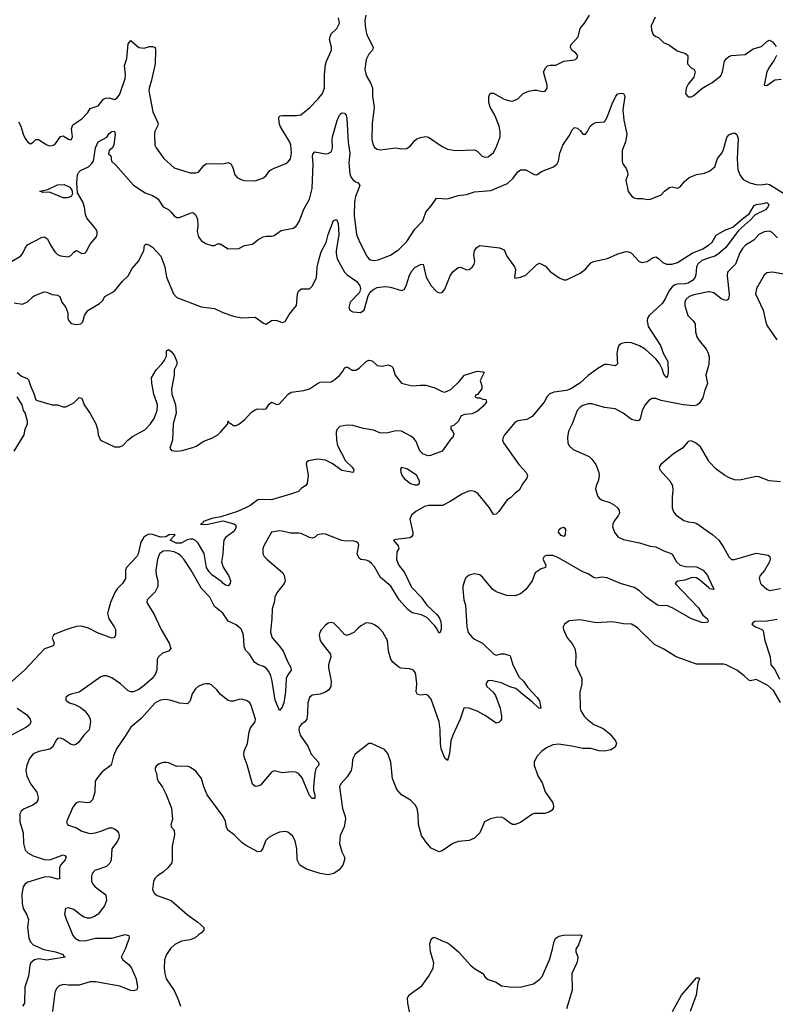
# Model space of a CAD drawing. Header units: inches. Extents: x 2001573 to 2220545, y 644482 to 846830.
# Tile 616 of 656: x 2144910 to 2150493, y 737223 to 744496. Entities that reach past the tile are written whole.
import ezdxf

# ---------------------------------------------------------------- set-up
doc = ezdxf.new("R2010")
doc.units = ezdxf.units.IN
doc.header["$MEASUREMENT"] = 0
for name, color, linetype in [('C1743', 7, 'Continuous'), ('C1744', 7, 'Continuous'), ('C1753', 7, 'Continuous'), ('C1754', 7, 'Continuous')]:
    doc.layers.add(name, color=color, linetype=linetype)

msp = doc.modelspace()

# ---------------------------------------------------------------- linework, layer by layer
at = {"layer": 'C1743', "color": 5}
for points, elevation in [([(2145287, 740000), (2145250, 739988.3), (2145170, 739955.6), (2145160.7, 739950), (2145148.5, 739930), (2145163.8, 739890), (2145157.3, 739870), (2145092.8, 739847.2), (2144946.7, 739693.3), (2144810.5, 739570)], 220), ([(2145949.4, 740000), (2145954, 739990), (2146015.2, 739890), (2146027.6, 739850), (2146010.4, 739830), (2145964.2, 739815.8), (2145934.9, 739790), (2145926.5, 739770), (2145922.8, 739690), (2145910, 739658.4), (2145887.4, 739630), (2145830, 739578.7), (2145790, 739548.5), (2145750, 739529.8), (2145730, 739529.8), (2145710, 739538.3), (2145655.1, 739590), (2145590, 739635.1), (2145550, 739649.6), (2145530.4, 739649.6), (2145510, 739640.7), (2145350, 739527.6), (2145290, 739514.5), (2145270, 739505.2), (2145251, 739490), (2145251, 739470), (2145278, 739450), (2145317.8, 739437.8), (2145356.5, 739416.5), (2145390.5, 739390), (2145421.6, 739350), (2145430.4, 739330), (2145432.7, 739310), (2145423.8, 739250), (2145383, 739210), (2145343.6, 739156.4), (2145330, 739144.5), (2145310, 739137.6), (2145290, 739141.3), (2145230, 739181.7), (2145210, 739189.7), (2145190, 739187), (2145173.9, 739166.1), (2145155, 739125), (2145133.1, 739106.9), (2145050, 739089), (2145008.4, 739071.6), (2144981.8, 739038.2), (2144962.8, 738990), (2144955, 738950), (2144962.2, 738910), (2144990.2, 738850.2), (2145035.3, 738790), (2145045, 738750), (2145042.6, 738730), (2145031.3, 738710), (2145006.9, 738693.1), (2144936.8, 738663.2), (2144921.8, 738650), (2144911.6, 738630), (2144910.8, 738570.8), (2144935.8, 738490), (2144937.1, 738410), (2144950, 738361.6), (2144970, 738340.9), (2145010, 738319.6), (2145091, 738291), (2145132.7, 738290), (2145230, 738326.3), (2145242.6, 738322.6), (2145252.9, 738310), (2145245.5, 738290), (2145211.9, 738250), (2145203.2, 738230), (2145202.8, 738150), (2145190, 738146.6), (2145130, 738163.7), (2145090, 738162.3), (2144970, 738126), (2144950, 738112.9), (2144935.2, 738090), (2144924.6, 738035.4), (2144928, 737968), (2144936.1, 737930), (2144963.3, 737883.3), (2144975, 737850), (2144968.1, 737790), (2144977.1, 737710), (2144986, 737686), (2145010, 737663), (2145088.1, 737628.1), (2145174.8, 737610), (2145230, 737590.2), (2145236.4, 737576.4), (2145246, 737570), (2145110, 737549), (2145050, 737557.4), (2145020.3, 737550), (2144992.2, 737530), (2144983.5, 737510), (2144974.3, 737430), (2144948.9, 737350), (2144944.4, 737230), (2144930, 737209.7)], 240), ([(2147149.3, 740000), (2147140.7, 739990), (2147127.7, 739970), (2147123, 739950), (2147130.4, 739910.4), (2147142, 739890), (2147205.5, 739810), (2147208.2, 739790), (2147192.4, 739730), (2147191.8, 739708.2), (2147210.2, 739610), (2147207.9, 739570), (2147193.7, 739546.3), (2147170, 739528.6), (2147130, 739513.8), (2147070, 739506), (2147050.4, 739490), (2147038.9, 739450), (2147037.3, 739370), (2147030.3, 739330), (2147016.4, 739310), (2146988.4, 739290), (2146975.8, 739270), (2146971.8, 739250), (2146983.2, 739210), (2147038.3, 739130), (2147063.6, 739070), (2147117.4, 739010), (2147120.4, 738990), (2147096.7, 738963.3), (2147089.3, 738930), (2147079.7, 738830), (2147081.3, 738801.3), (2147090.2, 738769.8), (2147090, 738742), (2147070, 738742), (2147050, 738765.1), (2146995.8, 738895.8), (2146970, 738927.3), (2146950, 738938.4), (2146919.9, 738940.1), (2146850, 738932.3), (2146790, 738947.3), (2146770, 738938.4), (2146690, 738842.4), (2146670, 738833.3), (2146650, 738832), (2146630, 738849.2), (2146590, 738992.7), (2146567.7, 739050), (2146565.1, 739070), (2146567.9, 739092.1), (2146592.4, 739150), (2146604.2, 739235.8), (2146616, 739264), (2146649.5, 739310), (2146651.6, 739330), (2146617.4, 739437.4), (2146609.6, 739449.6), (2146590, 739463.7), (2146550, 739477), (2146530, 739475.1), (2146490, 739462), (2146470, 739460.9), (2146450, 739467), (2146392.3, 739510), (2146366.6, 739546.6), (2146330, 739579.3), (2146310, 739589.4), (2146290, 739589.5), (2146270, 739587), (2146230, 739572), (2146207.8, 739552.2), (2146184.7, 739515.3), (2146170, 739464), (2146150, 739442), (2146090, 739446.9), (2146030, 739467.4), (2145990, 739473.1), (2145950, 739469.8), (2145910, 739449.7), (2145807.1, 739332.9), (2145730, 739269.7), (2145694.7, 739210), (2145625.2, 739110), (2145602.6, 739057.4), (2145585.7, 738990), (2145520.3, 738939.7), (2145478.5, 738890), (2145468.2, 738870), (2145463.9, 738790), (2145447.8, 738732.2), (2145426.9, 738713.1), (2145410, 738711.3), (2145350, 738718.7), (2145327.7, 738710), (2145302.2, 738677.8), (2145256.3, 738570), (2145262.8, 738550), (2145270, 738544.9), (2145330, 738526.7), (2145370, 738502.3), (2145410, 738489.2), (2145430, 738485.4), (2145470, 738489.3), (2145516.5, 738503.5), (2145570, 738526.7), (2145590, 738526.7), (2145610, 738519.5), (2145627.3, 738507.3), (2145639.5, 738490), (2145644.9, 738470), (2145643.1, 738450), (2145633.1, 738426.9), (2145591.6, 738370), (2145585, 738290), (2145575.4, 738264.6), (2145550, 738240.9), (2145464.9, 738210), (2145445.5, 738190), (2145439.3, 738170), (2145441.3, 738130), (2145450.4, 738110), (2145468.5, 738090), (2145547, 738030), (2145552.3, 737990), (2145536.5, 737950), (2145490, 737888.4), (2145463, 737870), (2145430, 737859.3), (2145410, 737859.3), (2145386.8, 737866.8), (2145361.1, 737881.1), (2145310, 737922.6), (2145270, 737936.3), (2145249, 737931), (2145241.7, 737890), (2145250, 737858.8), (2145303.1, 737730), (2145318.4, 737710), (2145350, 737692.8), (2145390, 737692.4), (2145470, 737712.3), (2145589.8, 737710.2), (2145690, 737737), (2145716.3, 737730), (2145717.6, 737710), (2145712.2, 737692.2), (2145689.2, 737630), (2145660.4, 737570), (2145672.7, 737550), (2145716.7, 737516.7), (2145736.5, 737490), (2145771.2, 737410), (2145780.3, 737350), (2145776.3, 737330), (2145750, 737323.1), (2145730, 737324.7), (2145650, 737357.7), (2145470, 737389.1), (2145430, 737387.6), (2145350, 737364.2), (2145270, 737362.8), (2145230, 737369.7), (2145200.5, 737359.5), (2145181.6, 737338.4), (2145170.2, 737309.8), (2145153.2, 737170)], 260), ([(2145612.6, 740000), (2145616.5, 739990), (2145618.4, 739950), (2145610, 739933.2), (2145591.8, 739928.2), (2145570, 739933.7), (2145485.6, 739965.6), (2145418.8, 740000)], 220), ([(2148926.4, 740000), (2148928, 739990), (2148954.4, 739930), (2148988.4, 739890), (2149010.4, 739850), (2149018.4, 739810), (2149017.3, 739730), (2149064, 739630), (2149063, 739590), (2149047.9, 739527.9), (2149050.4, 739410), (2149054.9, 739390), (2149081.3, 739350), (2149101.6, 739330), (2149152.4, 739290), (2149221, 739261), (2149270, 739220.3), (2149312.2, 739170), (2149319.5, 739150), (2149310, 739122), (2149278.5, 739101.5), (2149230, 739093.3), (2149190, 739095.6), (2149130, 739111.1), (2149070, 739111.1), (2148990, 739129.7), (2148890, 739145.1), (2148850, 739139.5), (2148802.8, 739117.2), (2148766.6, 739093.4), (2148730, 739053.2), (2148710.5, 739010), (2148710.4, 738990), (2148738.4, 738910), (2148770, 738858.8), (2148791.5, 738791.5), (2148847.9, 738710), (2148853.4, 738686.6), (2148851.2, 738668.8), (2148843.2, 738656.8), (2148819.1, 738640.9), (2148790, 738632.8), (2148710, 738631.2), (2148694.3, 738625.7), (2148610, 738564.5), (2148570, 738551.6), (2148550, 738551.5), (2148525.5, 738565.5), (2148490, 738595.6), (2148470, 738604.2), (2148430, 738602.6), (2148387.4, 738592.6), (2148344.9, 738570), (2148310.4, 738490), (2148270.2, 738449.8), (2148230, 738433.3), (2148150, 738425.1), (2148110, 738411.2), (2148030, 738355.1), (2148010, 738349.4), (2147950, 738376), (2147910, 738422), (2147878, 738470), (2147855.1, 738550), (2147853.5, 738630), (2147846.9, 738666.9), (2147834, 738694), (2147797.2, 738730), (2147730, 738769.4), (2147697, 738810), (2147665.1, 738890), (2147651.3, 739010), (2147630, 739075.1), (2147604.9, 739104.9), (2147510, 739149.3), (2147490, 739149.2), (2147387.7, 739070), (2147368.9, 739031.1), (2147367.2, 738990), (2147359.2, 738950), (2147330, 738902.4), (2147282.4, 738850), (2147272, 738830), (2147293.6, 738670), (2147314.2, 738610), (2147316.9, 738590), (2147306.4, 738533.6), (2147278.3, 738470), (2147272, 738410), (2147290.3, 738350), (2147308.7, 738310), (2147310.4, 738290), (2147297.1, 738250), (2147270, 738217), (2147230, 738187.6), (2147190, 738178.7), (2147130, 738189.7), (2147030, 738219.7), (2146978.7, 738250), (2146959.7, 738290), (2146957.6, 738370), (2146945.4, 738430), (2146926.3, 738466.3), (2146890, 738493), (2146870, 738498), (2146830, 738494), (2146790, 738478), (2146750, 738455), (2146727.1, 738430), (2146706.4, 738373.6), (2146690, 738352.3), (2146670, 738349.6), (2146578, 738398), (2146550, 738416.9), (2146493.4, 738473.4), (2146448.6, 738510), (2146437.8, 738530), (2146430, 738572.3), (2146414.2, 738610), (2146296, 738770), (2146270, 738828), (2146252, 738890), (2146210, 738945.2), (2146172.7, 738972.7), (2146150, 738981.2), (2146070, 738979.3), (2146010, 739006), (2145990, 739009.3), (2145970, 739009.3), (2145941.1, 738998.9), (2145918, 738982), (2145911, 738970), (2145911, 738950), (2145920.7, 738930), (2145924.9, 738890), (2145934, 738870), (2145965.8, 738825.8), (2145990, 738778), (2146030.3, 738670.3), (2146039.3, 738590), (2146026, 738546), (2146031, 738530), (2146050.8, 738510), (2146053.2, 738473.2), (2146035.2, 738390), (2146036.9, 738290), (2146033, 738267), (2146004.4, 738230), (2145970, 738197.6), (2145929, 738171), (2145909, 738151), (2145898.4, 738130), (2145890.6, 738070), (2145903.8, 738043.8), (2145926.6, 738026.6), (2146030, 737988.4), (2146146.4, 737886.4), (2146226, 737830), (2146270.6, 737790), (2146270, 737769.2), (2146254, 737750), (2146230, 737735.1), (2146207, 737713), (2146170, 737699.3), (2146104.9, 737690), (2146055.3, 737664.7), (2146024.4, 737635.6), (2145994, 737590), (2145980.3, 737550), (2145977.4, 737490), (2145981.1, 737450), (2145992.2, 737410), (2146050, 737324), (2146076, 737270), (2146097.8, 737210)], 280), ([(2146765.5, 740000), (2146762.2, 739970), (2146775.2, 739930), (2146830, 739866.9), (2146855.8, 739830), (2146890, 739750.4), (2146912.4, 739710), (2146914.4, 739690), (2146890, 739656.9), (2146877.7, 739630), (2146872.8, 739530), (2146860.2, 739450), (2146850, 739418), (2146830, 739394), (2146797.1, 739470), (2146775.9, 739610), (2146765.4, 739650), (2146750, 739680.4), (2146730, 739705.1), (2146710, 739718.2), (2146670, 739732), (2146645.3, 739750), (2146607.8, 739807.8), (2146578.3, 739838.3), (2146567.6, 739867.6), (2146563.4, 739950), (2146548.4, 739990), (2146537.7, 740000)], 240), ([(2147410.2, 740000), (2147378.4, 739970), (2147330, 739947.8), (2147310, 739954.5), (2147266.9, 740000)], 260), ([(2148215.2, 740000), (2148223.7, 739970), (2148250, 739936.3), (2148270, 739920.5), (2148330, 739890.7), (2148410, 739810.3), (2148430, 739800.4), (2148468, 739812), (2148490, 739812.1), (2148530, 739799.3), (2148537, 739790), (2148553.4, 739730), (2148600.2, 739640.2), (2148631.3, 739610), (2148663.2, 739563.2), (2148733.6, 739490), (2148750, 739464), (2148761, 739410), (2148753, 739407), (2148746.3, 739410), (2148697.2, 739457.2), (2148626.9, 739510), (2148576.4, 739556.4), (2148530, 739566.8), (2148470, 739596.3), (2148390, 739614.5), (2148368.2, 739611.8), (2148353.4, 739590), (2148360.4, 739570), (2148407.1, 739527.1), (2148424.7, 739504.7), (2148459.6, 739410), (2148468.8, 739350), (2148468.5, 739330), (2148462.5, 739317.5), (2148450, 739303), (2148430, 739300.5), (2148350, 739355.6), (2148290, 739386.9), (2148230, 739409.5), (2148207.1, 739412.9), (2148190.7, 739409.3), (2148165.4, 739330), (2148110, 739211.6), (2148095.4, 739170), (2148086, 739074), (2148070, 739024), (2148050, 739041.2), (2148023.5, 739110), (2148018, 739150), (2148016.8, 739250), (2148007.9, 739307.9), (2147950, 739476.2), (2147926.3, 739506.3), (2147910, 739511.6), (2147870, 739505.1), (2147849.2, 739510), (2147839.5, 739530), (2147843, 739590), (2147836.6, 739656.6), (2147832.8, 739672.8), (2147819.3, 739690), (2147790, 739701.6), (2147725.4, 739705.4), (2147710, 739712.3), (2147667, 739750), (2147653.1, 739773.1), (2147634, 739830), (2147627.6, 739910), (2147592.1, 739972.1), (2147565.7, 740000)], 260), ([(2148024, 740000), (2148024, 739990), (2148013.2, 739966.8), (2148010, 739965.2), (2147988.5, 740000)], 240), ([(2150000, 739734.7), (2149910, 739734.3), (2149759.5, 739790), (2149670, 739847.1), (2149599.4, 739879.4), (2149476.1, 740000)], 280), ([(2144890.2, 739410.2), (2144961.5, 739361.5), (2144986, 739330), (2144992.7, 739310), (2144984.9, 739290), (2144960.7, 739270), (2144813, 739190)], 220), ([(2147802, 737110), (2147777, 737230), (2147776, 737270), (2147787.3, 737292.7), (2147881.6, 737358.4), (2147931.3, 737428.7), (2147964, 737490), (2147968.6, 737530), (2147945.1, 737610), (2147939.1, 737670), (2147950, 737704), (2147965.1, 737714.9), (2147970, 737717.3), (2147990, 737710.5), (2148030, 737690.4), (2148070, 737677), (2148086.2, 737666.2), (2148151.8, 737610), (2148242.3, 737510), (2148270, 737486.2), (2148331.2, 737451.2), (2148350, 737422), (2148370, 737406), (2148430, 737386), (2148470, 737359.1), (2148530, 737350.6), (2148608.5, 737348.5), (2148706.7, 737373.3), (2148750, 737406.3), (2148770, 737428.9), (2148823.7, 737550), (2148847.4, 737630), (2148857.7, 737690), (2148870, 737712.2), (2148893.8, 737726.2), (2148927.2, 737732.8), (2149050, 737736.5), (2149064, 737730), (2149038.6, 737661.4), (2149019.5, 737630), (2149018, 737610), (2149032.8, 737572.8), (2149031.7, 737551.7), (2149026.7, 737530), (2148990.2, 737450), (2148992.6, 737327.4), (2148948.7, 737190)], 280), ([(2149732.5, 737170), (2149799.8, 737290), (2149910, 737418.8), (2149930, 737418), (2149933, 737410), (2149919.9, 737380.1), (2149908.8, 737290), (2149864.6, 737170)], 280)]:
    msp.add_lwpolyline(points, dxfattribs=dict(at, elevation=elevation))
at = {"layer": 'C1744', "color": 5}
for points, elevation in [([(2144900.7, 743740.7), (2144919.1, 743710), (2144935.8, 743650), (2144950, 743619.3), (2144970, 743590.5), (2144990, 743579.3), (2145009.2, 743590), (2145030, 743610.5), (2145049.6, 743610.4), (2145110, 743571.6), (2145130, 743565), (2145150, 743565.3), (2145170, 743574.4), (2145210, 743633.7), (2145230, 743636.9), (2145270, 743612.9), (2145290.7, 743609.3), (2145299.3, 743630), (2145292.9, 743690), (2145301.9, 743718.1), (2145370, 743762.4), (2145412, 743810), (2145430, 743838.8), (2145490, 743859.5), (2145530, 743908.9), (2145543.6, 743916.4), (2145570, 743919), (2145610, 743906.5), (2145630, 743917.3), (2145650, 743944.9), (2145690, 744061), (2145691.8, 744090), (2145682.9, 744157.1), (2145700.5, 744210), (2145710, 744318), (2145730, 744342.8), (2145790.4, 744290.4), (2145830, 744286.4), (2145870, 744297.6), (2145890, 744298.4), (2145910.4, 744290), (2145914.3, 744270), (2145911.3, 744170), (2145884.2, 744050), (2145865.3, 743990), (2145864.2, 743970), (2145894.3, 743814.3), (2145933.7, 743730), (2145928.8, 743710), (2145908.7, 743670), (2145904.9, 743650), (2145908.5, 743570), (2145917.1, 743550), (2145975.5, 743470), (2146050, 743402), (2146170, 743363.8), (2146210, 743364.4), (2146230, 743370.4), (2146270, 743419.3), (2146290, 743434.4), (2146409.5, 743430.5), (2146450, 743440.7), (2146470.4, 743430), (2146483.9, 743403.9), (2146500.3, 743350), (2146516.3, 743330), (2146550, 743312.2), (2146570, 743307.2), (2146650, 743304.4), (2146710, 743328.2), (2146730, 743344.9), (2146759.1, 743380.9), (2146790, 743399.5), (2146870, 743430.4), (2146890, 743443.8), (2146910, 743468), (2146918.5, 743510), (2146912.1, 743570), (2146905.3, 743590), (2146834.5, 743710), (2146826.3, 743733.7), (2146825.3, 743774.7), (2146834.9, 743785.1), (2146851.1, 743788.9), (2146952.9, 743787.1), (2146987, 743793), (2147052.7, 743847.3), (2147115.6, 743910), (2147148, 743950), (2147162.7, 743990), (2147162.6, 744090), (2147170, 744161), (2147177.6, 744190), (2147212.8, 744270), (2147212.4, 744292.4), (2147199.7, 744350), (2147203.6, 744370), (2147212, 744390), (2147253.6, 744430), (2147271.5, 744470), (2147265.4, 744510)], 280), ([(2147466.3, 744530), (2147460.8, 744490), (2147461.5, 744450), (2147472.7, 744390), (2147521.2, 744290), (2147515.6, 744270), (2147490, 744240.4), (2147470, 744202.4), (2147458.8, 744130), (2147470, 744082.4), (2147503.6, 744023.6), (2147515.8, 743990), (2147517.6, 743930), (2147528.9, 743850), (2147514.3, 743730), (2147510.4, 743610), (2147517.7, 743577.7), (2147530, 743550.8), (2147550, 743539.3), (2147573.8, 743533.8), (2147690, 743550.3), (2147730, 743542), (2147770, 743544), (2147796.6, 743563.4), (2147830, 743604), (2147844.7, 743615.3), (2147870, 743626), (2147910, 743633), (2147930, 743628), (2148030, 743559.5), (2148070, 743539.3), (2148130.4, 743530.4), (2148270, 743534.9), (2148290, 743524), (2148327.2, 743487.2), (2148350, 743480.5), (2148370, 743483), (2148410, 743514), (2148430, 743550.8), (2148460.5, 743630), (2148460.4, 743670), (2148451.9, 743710), (2148419.8, 743790), (2148386, 743850), (2148375.4, 743884.6), (2148376.9, 743930), (2148388.1, 743951.9), (2148410, 743953.7), (2148490, 743908.8), (2148530, 743895.8), (2148550, 743894.4), (2148589.2, 743910), (2148629.7, 743950.3), (2148670, 743967.7), (2148710, 743976.3), (2148730, 743976.3), (2148770, 743964.9), (2148791.8, 743968.2), (2148806, 743990), (2148806.8, 744013.2), (2148780.5, 744110), (2148796.6, 744143.4), (2148810, 744154), (2148830, 744159.5), (2148870, 744159.3), (2148930, 744188.2), (2149010, 744199.1), (2149025.2, 744210), (2149032.7, 744230), (2149016, 744250), (2148989.3, 744270), (2148979.5, 744290), (2148982.9, 744310), (2149036.9, 744370), (2149051.5, 744430), (2149082.4, 744470), (2149119.6, 744530)], 280), ([(2149604.7, 744515.3), (2149576.5, 744450), (2149577.3, 744417.3), (2149590, 744386), (2149610, 744370.8), (2149630, 744364.7), (2149666.9, 744326.9), (2149710, 744307.3), (2149766.6, 744266.6), (2149830, 744244.9), (2149847.3, 744230), (2149842.8, 744170), (2149870, 744141), (2149891.3, 744130), (2149901, 744110), (2149890.8, 744070), (2149850, 744019.3), (2149834.4, 743990), (2149828.4, 743950), (2149844, 743930), (2149850, 743926), (2149870, 743926), (2149890, 743934.9), (2149950, 743988.2), (2150000, 744016.6)], 280), ([(2144850, 742710.4), (2144915.6, 742750), (2144930, 742766), (2144951, 742809), (2144968.2, 742831.8), (2145070, 742886.7), (2145090, 742892.4), (2145115.8, 742875.8), (2145137.6, 742830), (2145170, 742780.5), (2145190, 742760.4), (2145210, 742752), (2145270, 742744.6), (2145286.7, 742753.3), (2145310, 742778), (2145330, 742790.7), (2145370, 742768), (2145390, 742770.6), (2145399.7, 742780.3), (2145430, 742838), (2145475.6, 742890), (2145483, 742910), (2145481.1, 742930), (2145470, 742954), (2145406.6, 743030), (2145396.1, 743056.1), (2145388.3, 743110), (2145375.3, 743150), (2145336.6, 743216.6), (2145330.7, 743290), (2145337.4, 743350), (2145347.6, 743370), (2145359.1, 743380.9), (2145417, 743410), (2145440.9, 743430), (2145456, 743450), (2145469.1, 743550), (2145490, 743593.1), (2145553.2, 743626.8), (2145570, 743654.4), (2145589.5, 743670), (2145610, 743672.7), (2145614.9, 743650), (2145604.2, 743570), (2145592.9, 743547.1), (2145570.8, 743530), (2145565.2, 743505.2), (2145582, 743490), (2145587.3, 743450), (2145620.8, 743420.8), (2145750, 743273.4), (2145835.8, 743215.8), (2145890, 743197), (2145920.5, 743180.5), (2145932.4, 743170), (2145970, 743112.7), (2146010, 743092.8), (2146030, 743074.6), (2146050, 743046.4), (2146070, 743034.6), (2146090, 743034.9), (2146170, 743066.7), (2146190, 743070.4), (2146202.4, 743062.4), (2146211.7, 743051.7), (2146222.9, 743022.9), (2146226.1, 742973.9), (2146221.6, 742930), (2146230, 742891.3), (2146250, 742864.9), (2146282.8, 742842.8), (2146330, 742827.3), (2146350, 742827.3), (2146370, 742839.1), (2146390, 742840.5), (2146450, 742804), (2146530, 742804.9), (2146570, 742828), (2146630, 742837.3), (2146669.2, 742870), (2146708.4, 742891.6), (2146730, 742897.6), (2146770, 742895.8), (2146790, 742901.3), (2146841.8, 742938.2), (2146930, 742955.3), (2146950, 742967), (2146960.5, 742979.5), (2146977.2, 743010), (2147010, 743097.3), (2147051.3, 743170), (2147071.2, 743248.8), (2147077.8, 743430), (2147072.2, 743487.8), (2147076.8, 743503.2), (2147090, 743519.5), (2147170, 743503.9), (2147190, 743506.9), (2147210, 743519.5), (2147217.2, 743530), (2147220.3, 743550), (2147217.4, 743610), (2147221.2, 743630), (2147254.8, 743750), (2147273.3, 743790), (2147290, 743806.7), (2147310, 743806), (2147322, 743790), (2147326.1, 743766.1), (2147335.5, 743590), (2147348, 743510), (2147342.3, 743437.7), (2147350, 743356), (2147359.1, 743330), (2147370, 743314.9), (2147390, 743298.9), (2147410.7, 743290), (2147422.4, 743270), (2147391.1, 743190), (2147383.5, 743150), (2147381.6, 743050), (2147397.6, 742910), (2147422.4, 742850), (2147473.6, 742750), (2147489, 742730), (2147501.9, 742721.9), (2147530, 742716.6), (2147557.7, 742722.3), (2147650, 742757.4), (2147710, 742798.5), (2147770, 742858.4), (2147830, 742948.8), (2147887.3, 743010), (2147910, 743074), (2147958.4, 743130), (2147990, 743177.1), (2148070, 743173.4), (2148150, 743196.9), (2148210, 743203.6), (2148270, 743223.6), (2148390, 743233.4), (2148514.8, 743285.2), (2148556, 743324), (2148590, 743372.7), (2148610, 743386), (2148650, 743386.8), (2148710, 743352.7), (2148730, 743350.3), (2148765.2, 743374.8), (2148854, 743410), (2148880.4, 743430), (2148889.7, 743450), (2148899.7, 743510), (2148923.5, 743570), (2148970, 743638.8), (2148994.9, 743685.1), (2149010, 743699.1), (2149030, 743695.5), (2149053.8, 743673.8), (2149070, 743650.8), (2149090, 743650.8), (2149106, 743670), (2149124.5, 743710), (2149150, 743728.5), (2149170, 743736.5), (2149230, 743742), (2149250, 743774.8), (2149286.3, 743873.7), (2149314.3, 743930), (2149330, 743947), (2149350, 743953.7), (2149371, 743951), (2149379.6, 743930), (2149365.2, 743830), (2149373.6, 743753.6), (2149396.2, 743650), (2149386.4, 743593.6), (2149360.3, 743530), (2149360.5, 743450), (2149364.9, 743430), (2149390, 743397.3), (2149401.6, 743370), (2149403, 743350), (2149388, 743310), (2149405.4, 743225.4), (2149430, 743194.4), (2149450, 743180.5), (2149470, 743174.9), (2149514.8, 743174.8), (2149546.4, 743166.4), (2149570, 743171), (2149650, 743202.8), (2149673.2, 743230), (2149710, 743257.1), (2149730, 743260.5), (2149770, 743250.7), (2149790, 743262), (2149820.5, 743299.5), (2149856, 743330), (2149910, 743352.8), (2149970, 743361.8), (2150000, 743374.4)], 260), ([(2144870, 742404.4), (2144930, 742395.5), (2144967.7, 742412.3), (2145008.1, 742451.9), (2145021.1, 742458.9), (2145090, 742485.7), (2145110, 742482.6), (2145150, 742466), (2145190, 742460.7), (2145206, 742450), (2145221, 742410), (2145251, 742370), (2145264.7, 742330), (2145266, 742290), (2145274, 742270), (2145290, 742250.8), (2145330, 742243), (2145362, 742250), (2145375.6, 742264.4), (2145389.4, 742310.6), (2145413.4, 742346.6), (2145500.5, 742399.5), (2145520.5, 742419.5), (2145539.5, 742450), (2145609, 742491), (2145670, 742564.2), (2145710, 742603.1), (2145741.9, 742658.1), (2145790, 742714.6), (2145826, 742790), (2145833, 742827), (2145842.6, 742837.4), (2145850, 742838.7), (2145870, 742830.2), (2145890, 742815.8), (2145952.6, 742750), (2145980.9, 742670), (2145994.4, 742594.4), (2146045.5, 742470), (2146070, 742444.2), (2146250, 742374.9), (2146350, 742362.3), (2146410, 742333.6), (2146490, 742305.2), (2146550, 742294.3), (2146650, 742299.3), (2146710, 742254.9), (2146730, 742247.3), (2146770, 742274.8), (2146783.2, 742276.8), (2146810, 742274), (2146850, 742258.8), (2146870, 742266.8), (2146901, 742319), (2146955.1, 742384.9), (2146961.6, 742470), (2146969.7, 742490.3), (2146990, 742506.4), (2147050, 742507.2), (2147070, 742527.7), (2147102.4, 742590), (2147108.5, 742668.5), (2147121.6, 742730), (2147138.3, 742781.7), (2147173.5, 742850), (2147189.9, 742910.1), (2147228.1, 743011.9), (2147250, 743020.5), (2147261.7, 742990), (2147267.1, 742910), (2147248.6, 742788.6), (2147247.9, 742767.9), (2147255.4, 742730), (2147310, 742630.3), (2147330.1, 742610.1), (2147401.8, 742561.8), (2147422.8, 742530), (2147427.4, 742510), (2147419.6, 742480.4), (2147352, 742410), (2147341.1, 742370), (2147348.7, 742350), (2147370, 742338.7), (2147427.5, 742332.5), (2147454, 742350), (2147484.2, 742455.8), (2147498, 742482), (2147518.6, 742501.4), (2147550, 742516.9), (2147610, 742523.6), (2147650, 742519.6), (2147730, 742496.5), (2147750, 742501.6), (2147764.7, 742530), (2147790, 742607.7), (2147810, 742643.8), (2147830, 742666.4), (2147870, 742686.8), (2147890.5, 742690.5), (2147914.1, 742594.1), (2147950.5, 742530), (2147990, 742487.7), (2148010, 742478.8), (2148030, 742481), (2148050, 742506), (2148090, 742604.7), (2148110, 742634), (2148150, 742664), (2148170, 742666.8), (2148210, 742647.7), (2148230, 742650.7), (2148255.1, 742670), (2148267, 742690), (2148271.5, 742710), (2148264.8, 742755.2), (2148269.6, 742790.4), (2148286.8, 742813.2), (2148310, 742826.8), (2148454, 742810), (2148490, 742796), (2148508.5, 742748.5), (2148565.5, 742670), (2148573, 742650), (2148566, 742590), (2148570, 742586), (2148610, 742593), (2148650, 742608.5), (2148730, 742688), (2148750, 742698), (2148795.3, 742675.3), (2148830, 742636), (2148894.8, 742590), (2148930, 742574.9), (2148950, 742573.4), (2149050, 742623), (2149090, 742653), (2149130, 742699.3), (2149149.2, 742710), (2149251.6, 742731.6), (2149330, 742766.6), (2149390, 742782.3), (2149410, 742781.8), (2149430, 742771.6), (2149486.4, 742710), (2149510, 742701.1), (2149546, 742710), (2149590, 742739.1), (2149610, 742744.9), (2149630, 742732.7), (2149662, 742702), (2149689, 742689), (2149730, 742690.2), (2149770, 742702.3), (2149877.2, 742770), (2149956.7, 742803.3), (2150000, 742829.8)], 240), ([(2150000, 742733.8), (2149950, 742716), (2149919.6, 742690), (2149909.3, 742670), (2149905.8, 742610), (2149897.2, 742590), (2149880.2, 742570), (2149849.4, 742550.6), (2149830, 742545.4), (2149770, 742543.1), (2149750, 742536.7), (2149730, 742521.7), (2149706, 742490), (2149681.6, 742438.4), (2149658.1, 742401.9), (2149560.9, 742310), (2149549.3, 742290.7), (2149545.3, 742270), (2149553.8, 742230), (2149645.2, 742090), (2149667.4, 742027.4), (2149698.3, 741970), (2149700.3, 741890), (2149697.2, 741862.8), (2149690.4, 741849.6), (2149670, 741878), (2149657, 741917), (2149636.5, 741956.5), (2149609.3, 741989.3), (2149530, 742060.7), (2149490, 742086.3), (2149430, 742108), (2149390, 742110.9), (2149356.2, 742103.8), (2149337.6, 742090), (2149327.9, 742070), (2149322.6, 742030), (2149325.8, 741954.2), (2149317, 741943), (2149310, 741939.5), (2149250, 741949.6), (2149230, 741947.6), (2149180.2, 741919.8), (2149110, 741866.6), (2149047.6, 741810), (2148982, 741770), (2148950, 741756.2), (2148856.1, 741743.9), (2148827.1, 741732.9), (2148808.2, 741711.8), (2148784.6, 741670), (2148695.1, 741564.9), (2148657.6, 741542.4), (2148590, 741533.1), (2148570, 741522), (2148492.3, 741430), (2148481.2, 741410), (2148477.2, 741390), (2148483.5, 741370), (2148597.1, 741210), (2148651.3, 741150), (2148661.3, 741130), (2148656.5, 741110), (2148627.8, 741070), (2148600.7, 741019.3), (2148570, 740998), (2148536.5, 740963.5), (2148510.8, 740950), (2148450, 740863.7), (2148430, 740843.7), (2148410, 740841.2), (2148381.6, 740890), (2148295.3, 740995.3), (2148270, 741011.2), (2148250, 741015.8), (2148226.8, 741013.2), (2148177.3, 740990), (2148090, 740936), (2148033.2, 740906.8), (2147930, 740906.6), (2147899.9, 740900.1), (2147836, 740864), (2147804.6, 740835.4), (2147792.7, 740807.3), (2147813.5, 740706.5), (2147814, 740690), (2147805.3, 740674.7), (2147792.2, 740667.8), (2147690, 740656.8), (2147670.7, 740650), (2147704.9, 740610), (2147710.6, 740590), (2147696, 740564), (2147693.2, 740510), (2147709.2, 740470), (2147751.8, 740411.8), (2147805, 740305), (2147876, 740230), (2147917.8, 740170), (2147990, 740105.5), (2148010, 740080.3), (2148020.7, 740050), (2148024.1, 740015.9), (2148024, 740000)], 240), ([(2150000, 742485.2), (2149890, 742462.5), (2149855.3, 742450), (2149831.3, 742430), (2149823.5, 742410), (2149824.6, 742384.6), (2149847, 742310), (2149886.4, 742270), (2149899.5, 742250), (2149903.1, 742190), (2149913, 742153), (2149930, 742124.9), (2149982.2, 742062.2), (2149995.6, 742035.6), (2150000, 742019.4)], 260), ([(2144890, 741890.6), (2144923.6, 741863.6), (2144965.3, 741845.3), (2144974.9, 741834.9), (2144988.7, 741790), (2145015.3, 741735.3), (2145028.2, 741688.2), (2145041.7, 741681.7), (2145149.6, 741650.4), (2145190, 741650.4), (2145230, 741635.5), (2145250, 741634.9), (2145310, 741666.4), (2145350, 741705.5), (2145370, 741701), (2145386.3, 741650), (2145430, 741586.7), (2145472.9, 741510), (2145485.7, 741470), (2145490.4, 741430), (2145507.7, 741390), (2145610, 741340.5), (2145650, 741340.3), (2145670.6, 741349.4), (2145708.5, 741390), (2145742.4, 741417.6), (2145833.2, 741466.8), (2145877.2, 741510), (2145904.4, 741550), (2145925.6, 741610), (2145927.6, 741650), (2145899.7, 741730), (2145885.1, 741810), (2145884, 741850), (2145917.2, 741910), (2145963.3, 741956.7), (2145979.3, 741980.7), (2145993.3, 742010), (2145995.1, 742050), (2146010, 742060.4), (2146030, 742044.4), (2146050, 742017.6), (2146071.5, 741970), (2146071.3, 741948.7), (2146051.5, 741910), (2146050.2, 741870), (2146032.1, 741770), (2146035, 741730), (2146060.2, 741650), (2146066.7, 741590), (2146044.7, 741510), (2146038.9, 741390), (2146018.4, 741330), (2146032.2, 741312.2), (2146070, 741307.4), (2146110, 741312.8), (2146190, 741336.5), (2146213.6, 741346.4), (2146270, 741382.4), (2146330, 741404.4), (2146373.2, 741430), (2146394, 741450), (2146448, 741510), (2146450, 741532), (2146458, 741518), (2146470, 741514), (2146482, 741502), (2146490, 741498), (2146510, 741498.8), (2146530, 741508), (2146570, 741539.3), (2146623, 741597), (2146650, 741614.9), (2146670, 741621.1), (2146710, 741617.6), (2146730, 741622), (2146750, 741653.4), (2146770, 741670.5), (2146810, 741653), (2146830, 741659.3), (2146891.9, 741728.1), (2146916.4, 741743.6), (2147010, 741757.3), (2147050, 741767.8), (2147110, 741808.7), (2147130, 741817), (2147210, 741821.5), (2147240.9, 741839.1), (2147271.9, 741868.1), (2147299.1, 741900.9), (2147310, 741924.7), (2147330, 741932), (2147366.7, 741906.7), (2147394, 741906), (2147418.9, 741921.1), (2147468.7, 741970), (2147490, 741981), (2147514.8, 741974.8), (2147550, 741941), (2147590, 741937.3), (2147630, 741946.8), (2147656.8, 741936.8), (2147666.4, 741926.4), (2147682.8, 741870), (2147730, 741811), (2147810, 741790.7), (2147870, 741797.1), (2147910, 741795.3), (2147976.2, 741776.2), (2148030, 741750.4), (2148050, 741745.5), (2148095.8, 741764.2), (2148157.2, 741822.8), (2148195.3, 741870), (2148290, 741898.8), (2148334.8, 741894.8), (2148342, 741890), (2148311.3, 741830), (2148324.7, 741790), (2148324.7, 741770), (2148292, 741728), (2148278, 741722), (2148274, 741710), (2148290, 741702), (2148310, 741702), (2148331.6, 741691.6), (2148354, 741690), (2148358, 741670), (2148330, 741635.3), (2148290, 741602), (2148250, 741584), (2148199.6, 741580.4), (2148171.6, 741568.4), (2148150, 741528), (2148119.8, 741500.2), (2148094, 741490), (2148094, 741470), (2148110, 741454), (2148116.9, 741436.9), (2148110, 741408.7), (2148098, 741402), (2148030, 741309.2), (2147944.4, 741275.6), (2147925.2, 741274.8), (2147887.8, 741290), (2147867.1, 741310), (2147839.7, 741379.7), (2147823, 741403), (2147800.2, 741420.2), (2147730, 741455), (2147690, 741459.8), (2147630, 741442.8), (2147590, 741440.9), (2147570, 741444.2), (2147523.6, 741463.6), (2147450, 741475), (2147370, 741499.2), (2147330, 741501.7), (2147275.5, 741490), (2147254.3, 741470), (2147249.1, 741450), (2147250.2, 741390), (2147257.2, 741350), (2147317.6, 741237.6), (2147367.3, 741190), (2147378.8, 741170), (2147374, 741150), (2147290, 741165.4), (2147218.3, 741218.3), (2147170, 741240.9), (2147110, 741248.4), (2147042.4, 741237.6), (2147030.5, 741229.5), (2147026, 741214), (2147040.9, 741130), (2147034.6, 741070), (2147024.4, 741055.6), (2146990, 741032.3), (2146968.7, 741011.3), (2146910.2, 740989.8), (2146770.6, 740949.4), (2146690, 740952.2), (2146670, 740948.9), (2146610, 740903.5), (2146517.9, 740862.1), (2146396.1, 740823.9), (2146328.5, 740810), (2146267.4, 740790), (2146262, 740778), (2146246.8, 740770), (2146290, 740766), (2146410, 740792.9), (2146492.6, 740772.6), (2146503.8, 740763.8), (2146508.9, 740750), (2146501.5, 740730), (2146484, 740710), (2146429.1, 740670), (2146419.2, 740650), (2146415.9, 740630), (2146411.2, 740551.2), (2146401.3, 740490), (2146412.6, 740452.6), (2146452.2, 740390), (2146466.4, 740353.6), (2146466, 740330), (2146450, 740314), (2146430, 740318), (2146410, 740332.3), (2146402.2, 740342.2), (2146330, 740395.1), (2146310, 740418), (2146289.9, 740450), (2146273.4, 740553.4), (2146227.9, 740627.9), (2146209, 740649), (2146190, 740658.3), (2146170, 740659.3), (2146147.2, 740652.8), (2146102.4, 740630), (2146065.6, 740630), (2146022.7, 740650), (2146058, 740690), (2146052.5, 740692.5), (2146014.8, 740690), (2145990, 740676.8), (2145950, 740673.3), (2145890, 740694), (2145870, 740694.7), (2145850, 740688.9), (2145826.9, 740673.1), (2145804.7, 740635.3), (2145784.7, 740550), (2145775.2, 740530), (2145698, 740450), (2145690.8, 740430), (2145691.2, 740368.8), (2145669.6, 740330.4), (2145629.1, 740290.9), (2145615, 740270), (2145581.5, 740190), (2145562.8, 740130), (2145559, 740110), (2145567.8, 740070), (2145608.7, 740010), (2145612.6, 740000)], 220), ([(2150000, 741940.2), (2149980.3, 741870), (2149991.7, 741808.3), (2149970, 741752.8), (2149956.7, 741703.3), (2149930, 741660.7), (2149911.8, 741648.2), (2149890, 741643.2), (2149811.3, 741651.3), (2149650, 741683.5), (2149610, 741696.9), (2149582.3, 741697.7), (2149557.4, 741682.6), (2149530, 741649.6), (2149507.9, 741610), (2149493.1, 741546.9), (2149484.1, 741535.9), (2149470, 741531.6), (2149430, 741541.7), (2149369.6, 741590), (2149310, 741621.7), (2149230, 741629.8), (2149137.1, 741657.1), (2149110, 741657.4), (2149070, 741645.8), (2149050, 741633.5), (2149029.3, 741610), (2148992.2, 741510), (2148964, 741456), (2148956.1, 741410), (2148960.2, 741370), (2148970, 741348.7), (2149000.3, 741320.3), (2149117.1, 741270), (2149137.1, 741250), (2149165.5, 741210), (2149188.2, 741150), (2149190.4, 741130), (2149186.6, 741093.4), (2149168.7, 741051.3), (2149165.3, 741030), (2149178.9, 740978.9), (2149190, 740962), (2149208.9, 740948.9), (2149268.9, 740928.9), (2149304, 740910), (2149327.7, 740890), (2149338, 740870), (2149340.5, 740850), (2149332.7, 740830), (2149304.8, 740795.2), (2149292.7, 740770), (2149290.4, 740750), (2149304, 740710), (2149330, 740676.9), (2149370, 740655.6), (2149490, 740630.2), (2149567, 740607), (2149610, 740601.5), (2149670, 740571.1), (2149716, 740556), (2149730, 740548), (2149762.4, 740490), (2149790, 740466.2), (2149830, 740457), (2149910, 740455.1), (2149960.3, 740430), (2149992.8, 740390), (2150000, 740374)], 260), ([(2144870, 741307.7), (2144941.6, 741430), (2144949.6, 741470), (2144966.2, 741510), (2144967.4, 741530), (2144951.3, 741591.3), (2144937.2, 741610), (2144928.4, 741650), (2144891.6, 741710)], 220), ([(2150000, 741238.8), (2149940.7, 741340.7), (2149902.7, 741370), (2149870, 741384.5), (2149850, 741380.9), (2149808, 741330), (2149740.5, 741290), (2149647.3, 741210), (2149634, 741190), (2149638.8, 741170), (2149714.4, 741090), (2149734.1, 741054.1), (2149736.7, 741016.7), (2149730.4, 740970), (2149730.4, 740890), (2149739.5, 740859.5), (2149758, 740838), (2149816.9, 740796.9), (2149850, 740786.5), (2149890, 740782.3), (2149913, 740773), (2150000, 740712.6)], 280), ([(2147988.5, 740000), (2147977.7, 740017.7), (2147918.6, 740078.6), (2147879.4, 740099.4), (2147810, 740113.5), (2147778.4, 740138.4), (2147714.4, 740210), (2147652.1, 740312.1), (2147575.8, 740375.8), (2147530, 740455.1), (2147510, 740479.7), (2147490, 740496.4), (2147470, 740503.5), (2147430, 740507.6), (2147418, 740518), (2147404, 740550), (2147414.9, 740614.9), (2147409.6, 740629.6), (2147398.7, 740638.7), (2147370, 740646.6), (2147315.9, 740644.1), (2147290, 740649.5), (2147170, 740696.3), (2147150, 740697.4), (2147111.3, 740690), (2147088.4, 740671.6), (2147070, 740666.3), (2147050, 740671.3), (2146990, 740699.7), (2146970, 740703.1), (2146910, 740702), (2146850, 740718.6), (2146830, 740719.4), (2146770.8, 740710), (2146714, 740610), (2146706.7, 740590), (2146706.7, 740550), (2146714.9, 740530), (2146734.9, 740510), (2146853, 740410), (2146864.9, 740390), (2146870.7, 740350), (2146864, 740330), (2146810, 740262.7), (2146793.7, 740230), (2146788.9, 740190), (2146775.8, 740144.2), (2146773.4, 740070), (2146765.5, 740000)], 240), ([(2146537.7, 740000), (2146510, 740026), (2146450, 740053.5), (2146410, 740111.1), (2146350, 740161.1), (2146314, 740230), (2146253.9, 740293.9), (2146173.1, 740433.1), (2146121.6, 740510), (2146096.9, 740536.9), (2146080.8, 740550), (2146050, 740564.1), (2146010, 740571.7), (2145970, 740569.2), (2145942, 740550), (2145928.1, 740510), (2145916.5, 740430), (2145918.6, 740398.6), (2145930.3, 740350), (2145930.3, 740309.7), (2145911.6, 740268.4), (2145850.6, 740210), (2145848, 740190), (2145902.2, 740102.2), (2145949.4, 740000)], 240), ([(2150000, 740300.5), (2149936.2, 740356.2), (2149910, 740371.6), (2149890, 740376.5), (2149870, 740373.7), (2149823.4, 740356.6), (2149772.4, 740347.6), (2149759.9, 740340.1), (2149753.7, 740330), (2149924.3, 740150), (2149957.8, 740097.8), (2149990.7, 740070), (2149997.6, 740050), (2149993.9, 740046.1), (2149970, 740040.1), (2149950, 740043.7), (2149873.3, 740070), (2149730, 740152.2), (2149690, 740169.6), (2149650, 740165.6), (2149622, 740170), (2149539.1, 740230), (2149490, 740277.2), (2149450, 740301.4), (2149350, 740330.9), (2149250, 740372.2), (2149210, 740377.8), (2149170, 740369.7), (2149150, 740375.6), (2149110, 740403.5), (2149070, 740417.2), (2148890, 740521), (2148850, 740538.3), (2148803.1, 740536.9), (2148784.7, 740530), (2148774.8, 740510), (2148797.6, 740470), (2148794, 740450), (2148761.8, 740438.2), (2148719.5, 740410), (2148697, 740350), (2148650, 740285.6), (2148610, 740255.1), (2148570, 740241), (2148510, 740243.1), (2148430, 740269.7), (2148402.6, 740290), (2148330, 740378.4), (2148310, 740395.6), (2148270, 740402.7), (2148230, 740392.7), (2148207.2, 740372.8), (2148195.5, 740350), (2148183.8, 740310), (2148183, 740290), (2148190.6, 740210), (2148203, 740170), (2148212.4, 740010), (2148215.2, 740000)], 260), ([(2147266.9, 740000), (2147230, 740039), (2147210, 740044), (2147190, 740039), (2147170, 740024), (2147149.3, 740000)], 260), ([(2147565.7, 740000), (2147562.9, 740002.9), (2147530, 740026), (2147510, 740036.2), (2147470, 740041.6), (2147430, 740018.7), (2147410.2, 740000)], 260), ([(2149476.1, 740000), (2149467.9, 740007.9), (2149430, 740029.7), (2149370, 740033.7), (2149290, 740048.2), (2149170, 740041.3), (2149050, 740062.9), (2148970, 740055.1), (2148936, 740030), (2148924.9, 740010), (2148926.4, 740000)], 280), ([(2145418.8, 740000), (2145410, 740004.5), (2145364.6, 740015.4), (2145330, 740013.6), (2145287, 740000)], 220)]:
    msp.add_lwpolyline(points, dxfattribs=dict(at, elevation=elevation))
for points, elevation in [([(2145230, 743180.3), (2145130, 743220.9), (2145080.2, 743220.2), (2145058, 743230), (2145118.6, 743241.4), (2145190, 743274.7), (2145237.8, 743277.8), (2145279.6, 743259.6), (2145295.2, 743235.2), (2145300.7, 743210), (2145290, 743189.4), (2145259.3, 743180.7)], 260), ([(2147730, 741188), (2147723.5, 741176.5), (2147726.4, 741153.6), (2147734, 741130), (2147750, 741107.3), (2147796, 741070), (2147830, 741059.1), (2147850, 741058.8), (2147864, 741070), (2147863.7, 741090), (2147842, 741130), (2147770, 741177)], 240), ([(2148930, 740679.3), (2148910, 740684.7), (2148889.6, 740710.4), (2148895.3, 740730), (2148910, 740741), (2148930, 740746), (2148942.8, 740730), (2148939.1, 740690)], 240)]:
    msp.add_lwpolyline(points, close=True, dxfattribs=dict(at, elevation=elevation))
at = {"layer": 'C1753', "color": 5, "elevation": 280}
for points in [[(2150371.9, 740000), (2150392.2, 739992.2), (2150402, 739982), (2150415, 739910), (2150454.1, 739790), (2150459.5, 739730), (2150490, 739696), (2150523.2, 739623.2)], [(2150530, 739451.6), (2150480, 739540), (2150437.2, 739577.2), (2150350, 739620.7), (2150310, 739612.7), (2150297.5, 739617.5), (2150262.7, 739650), (2150209.2, 739690), (2150130, 739729.6), (2150110, 739735.1), (2150000, 739734.7)]]:
    msp.add_lwpolyline(points, dxfattribs=at)
at = {"layer": 'C1754', "color": 5}
for points, elevation in [([(2150000, 744016.6), (2150023.7, 744030), (2150090, 744080.7), (2150101.6, 744110), (2150117, 744190), (2150131.2, 744208.8), (2150150, 744223), (2150170, 744230.4), (2150270, 744238), (2150330, 744279.5), (2150390, 744297.8), (2150430, 744335.8), (2150450, 744345.3), (2150473, 744333), (2150498.7, 744298.7)], 280), ([(2150500.7, 744230), (2150483.6, 744196.4), (2150450, 744147.8), (2150430, 744109.4), (2150411.3, 744011.3), (2150430, 744010.6), (2150490, 744050.4), (2150535.9, 744055.9)], 280), ([(2150000, 743374.4), (2150010, 743378.6), (2150044.6, 743410), (2150065.1, 743470), (2150097.4, 743510), (2150110, 743537.3), (2150134.7, 743625.3), (2150150, 743644.9), (2150178, 743658), (2150190, 743658.8), (2150207.5, 743647.5), (2150218.4, 743618.4), (2150211, 743469), (2150215.5, 743390), (2150230.2, 743350), (2150256.3, 743316.3), (2150304.9, 743290), (2150350, 743277.7), (2150390, 743276.6), (2150430, 743283), (2150450, 743277.1), (2150592.3, 743190)], 260), ([(2150000, 742829.8), (2150000.4, 742830), (2150026.7, 742853.3), (2150055.6, 742904.4), (2150119.7, 742940.3), (2150177.6, 742962.4), (2150255.6, 743030), (2150299.2, 743060.8), (2150337, 743123), (2150350, 743130.2), (2150403.3, 743136.7), (2150430, 743145.5), (2150445.5, 743130), (2150436.4, 743110), (2150419.3, 743090), (2150344.7, 743055.3), (2150310, 743016.9), (2150220.4, 742939.6), (2150126.1, 742813.9), (2150073.5, 742766.5), (2150045.3, 742750), (2150000, 742733.8)], 240), ([(2150510, 742884.8), (2150470, 742924.8), (2150450, 742933.2), (2150410, 742929.8), (2150371.6, 742910), (2150332.8, 742867.2), (2150272.8, 742830), (2150250, 742806.6), (2150230, 742773.7), (2150198.8, 742690), (2150139.5, 742630), (2150136, 742604), (2150151.1, 742468.9), (2150150, 742442), (2150144, 742430), (2150130, 742422.4), (2150110, 742425.4), (2150090, 742435.4), (2150038.2, 742478.2), (2150006.5, 742486.5), (2150000, 742485.2)], 260), ([(2150570, 742613.7), (2150470, 742631.2), (2150430, 742625.7), (2150410, 742609.7), (2150354.3, 742510), (2150346, 742470), (2150402.8, 742350), (2150422.2, 742262.2), (2150433.7, 742233.7), (2150503.8, 742130)], 280), ([(2150000, 742019.4), (2150004.2, 742004.2), (2150002.7, 741950), (2150000, 741940.2)], 260), ([(2150530, 741082.4), (2150448.4, 741088.4), (2150370, 741118.4), (2150350, 741120.9), (2150230, 741094.7), (2150190, 741096.9), (2150151.2, 741111.2), (2150117.2, 741130), (2150056.1, 741176.1), (2150005.1, 741230), (2150000, 741238.8)], 280), ([(2150000, 740712.6), (2150031, 740691), (2150074.4, 740650), (2150110, 740598.8), (2150150, 740526.8), (2150168.6, 740508.6), (2150190, 740508.5), (2150350, 740555.3), (2150439.1, 740539.1), (2150451, 740530), (2150454, 740510), (2150450.6, 740490), (2150412.5, 740427.5), (2150380.7, 740390), (2150374, 740370), (2150384, 740330), (2150390, 740322.8), (2150430, 740288), (2150450, 740279.1), (2150530, 740294.9)], 280), ([(2150000, 740374), (2150038, 740290), (2150034.4, 740285.6), (2150010, 740291.8), (2150000, 740300.5)], 260), ([(2150506, 740066), (2150430, 740053.2), (2150342, 740050), (2150330, 740044), (2150318.8, 740030), (2150346, 740010), (2150371.9, 740000)], 280)]:
    msp.add_lwpolyline(points, dxfattribs=dict(at, elevation=elevation))

doc.saveas('drawing.dxf')
